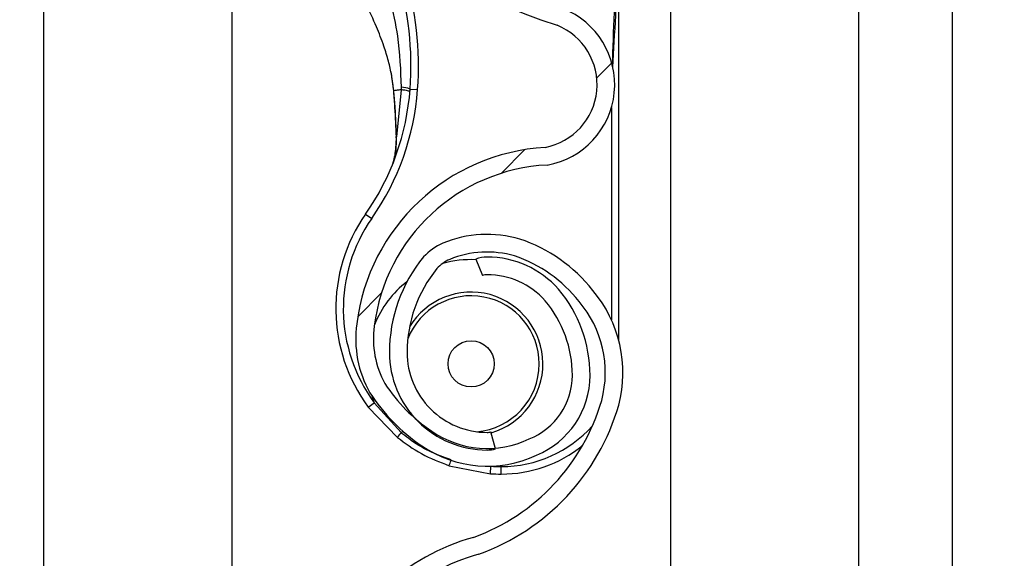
# Model space of a CAD drawing. Header units: inches. Extents: x 170 to 284, y 215 to 248.
# Tile 826 of 1056: x 235.429 to 235.5635, y 223.74 to 223.8136. Entities that reach past the tile are written whole.
import ezdxf

# ---------------------------------------------------------------- set-up
doc = ezdxf.new("R2010")
doc.units = ezdxf.units.IN
doc.header["$LTSCALE"] = 0.25
doc.header["$MEASUREMENT"] = 0
doc.layers.add('ANNOTATIONS', color=1, linetype='Continuous')
doc.layers.add('RH TOP OF HOOD', color=7, linetype='Continuous')
doc.styles.add('ARIAL', font='arial.ttf', dxfattribs={"height": 0.09375})
doc.dimstyles.new('STANDARD$0', dxfattribs={"dimtxt": 0.09375, "dimasz": 0.09375, "dimexe": 0.03125, "dimexo": 0.046875, "dimgap": 0.09, "dimtad": 0, "dimtih": 1, "dimtoh": 1, "dimdec": 4, "dimzin": 0, "dimdsep": 46, "dimtxsty": 'ARIAL', "dimcen": 0.09, "dimadec": 0, "dimazin": 0, "dimtfac": 1, "dimtdec": 4, "dimtofl": 0, "dimtmove": 0, "dimatfit": 1, "dimfxl": 1, "dimtolj": 1, "dimtzin": 0, "dimarcsym": 0})
pattern_1 = [(45, (225.4196035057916, 218.4993357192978), (-0.03026527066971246, 0.03026527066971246), [])]

# ---------------------------------------------------------------- blocks, each defined once
blk = doc.blocks.new('*D112')
at = {"layer": 'ANNOTATIONS', "color": 0, "lineweight": -2, "transparency": 16777216}
for p, q in [((235.475871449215, 224.1544254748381), (236.9163148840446, 224.1544254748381)), ((236.8850648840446, 224.0606754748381), (236.8850648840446, 222.3404997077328)), ((236.8850648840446, 220.1854637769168), (236.8850648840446, 221.9056395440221)), ((236.1545398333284, 220.0917137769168), (236.9163148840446, 220.0917137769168))]:
    blk.add_line(p, q, dxfattribs=at)
at = {"layer": 'ANNOTATIONS', "color": 0, "transparency": 16777216}
for points in [[(236.8694398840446, 224.0606754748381), (236.9006898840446, 224.0606754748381), (236.8850648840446, 224.1544254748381)], [(236.8694398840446, 220.1854637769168), (236.9006898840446, 220.1854637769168), (236.8850648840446, 220.0917137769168)]]:
    blk.add_solid(points, dxfattribs=at)
at = {"layer": 'defpoints', "color": 0, "transparency": 16777216}
for p in [(235.428996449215, 224.1544254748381), (236.1076648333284, 220.0917137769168), (236.8850648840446, 220.0917137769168)]:
    blk.add_point(p, dxfattribs=at)
at = {"layer": 'ANNOTATIONS', "color": 0, "transparency": 16777216, "insert": (236.8850648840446, 222.1230696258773), "char_height": 0.09375, "attachment_point": 5, "style": 'ARIAL'}
blk.add_mtext('\\A1;OPENING\\PHEIGHT', dxfattribs=at)

msp = doc.modelspace()

# ---------------------------------------------------------------- hatches: boundary and pattern name
at = {"layer": 'RH TOP OF HOOD'}
h = msp.add_hatch(dxfattribs=at)
h.set_pattern_fill('ANSI31', color=256, scale=0.34241245, angle=2.8e-322, style=0)
h.set_pattern_definition(pattern_1)
edge = h.paths.add_edge_path(flags=0)
edge.add_arc((235.4928707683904, 223.7770340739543), 0.001712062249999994, 450.0000000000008, 472.2104203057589)
edge.add_line((235.4922235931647, 223.7786191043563), (235.4913110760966, 223.780853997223))
edge.add_arc((235.4928707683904, 223.7770340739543), 0.004126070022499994, 450, 472.2104203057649, ccw=False)
edge.add_arc((235.4928707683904, 223.7681313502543), 0.01302879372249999, 401.47616737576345, 450, ccw=False)
edge.add_arc((235.4886248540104, 223.7649811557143), 0.01830194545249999, 359.9999999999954, 400.0613730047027, ccw=False)
edge.add_arc((235.4951649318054, 223.7649811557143), 0.01176186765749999, 292.14085769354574, 360, ccw=False)
edge.add_arc((235.4928707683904, 223.7682340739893), 0.01566536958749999, 235.25706803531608, 295.43079980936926, ccw=False)
edge.add_arc((235.4981096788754, 223.7763492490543), 0.02532140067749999, 212.8542481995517, 235.980933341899, ccw=False)
edge.add_arc((235.4899602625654, 223.7699803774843), 0.01504902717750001, 172.1557183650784, 209.3146496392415, ccw=False)
edge.add_arc((235.5023898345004, 223.7686449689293), 0.02754708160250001, 453.30850314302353, 532.9325737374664, ccw=False)
edge.add_arc((235.4991369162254, 223.8047352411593), 0.008748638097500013, 280.9586189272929, 427.9414322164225)
edge.add_arc((235.5189966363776, 223.8670885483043), 0.05672062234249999, 179.5706357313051, 253.00989973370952, ccw=False)
edge.add_arc((235.6773283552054, 223.8682869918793), 0.2150521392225, 163.4260275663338, 180.2060536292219, ccw=False)
edge.add_arc((235.4985548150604, 223.9204364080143), 0.02884824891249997, 465.1588434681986, 521.4137567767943, ccw=False)
edge.add_arc((235.4812287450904, 223.9749827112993), 0.0284373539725, 290.1205938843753, 343.7190675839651)
edge.add_arc((235.4940692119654, 223.9708052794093), 0.01494630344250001, 345.2914408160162, 400.5471921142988)
edge.add_arc((235.4906450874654, 223.9689904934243), 0.0187470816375, 397.9578745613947, 431.4396159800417)
edge.add_arc((235.4928707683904, 223.9738185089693), 0.0134739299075, 433.8775574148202, 472.2736457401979)
edge.add_arc((235.4903026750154, 223.9808379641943), 0.006011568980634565, 474.9825325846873, 495.7175736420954)
edge.add_arc((235.5000956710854, 223.9735788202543), 0.01816498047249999, 500.8992600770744, 539.9999999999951)
edge.add_arc((235.4928707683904, 223.9735788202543), 0.01094007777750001, 539.9999999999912, 630.0000000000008)
edge.add_arc((235.4928707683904, 223.9645048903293), 0.001866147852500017, 270, 285.6422464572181)
edge.add_line((235.4933739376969, 223.9627078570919), (235.4940248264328, 223.9603832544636))
edge.add_arc((235.4928707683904, 223.9645048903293), 0.004280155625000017, 269.9999999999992, 285.6422464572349, ccw=False)
edge.add_arc((235.4928707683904, 223.9735788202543), 0.01335408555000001, 179.9999999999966, 269.9999999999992, ccw=False)
edge.add_arc((235.5000956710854, 223.9735788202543), 0.020578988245, 500.6113583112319, 539.9999999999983, ccw=False)
edge.add_arc((235.4903026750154, 223.9808379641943), 0.008425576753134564, 474.5776671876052, 496.4997109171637, ccw=False)
edge.add_arc((235.4928707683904, 223.9738185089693), 0.01588793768, 433.69030225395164, 472.4705806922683, ccw=False)
edge.add_arc((235.4906450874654, 223.9689904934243), 0.02116108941, 398.1045307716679, 431.5771717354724, ccw=False)
edge.add_arc((235.4940692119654, 223.9708052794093), 0.01736031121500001, 345.18024813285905, 400.3658533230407, ccw=False)
edge.add_arc((235.4812287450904, 223.9749827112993), 0.030851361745, 289.9181572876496, 343.77953759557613, ccw=False)
edge.add_arc((235.4985548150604, 223.9204364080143), 0.02643424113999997, 464.941709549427, 521.3236131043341)
edge.add_arc((235.6773283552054, 223.8682869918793), 0.21263813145, 523.4376684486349, 540.2096895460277)
edge.add_arc((235.5189966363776, 223.8670885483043), 0.05430661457, 539.5566266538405, 613.1145348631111)
edge.add_arc((235.4991369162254, 223.8047352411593), 0.01116264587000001, 280.0610388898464, 428.5290871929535, ccw=False)
edge.add_arc((235.5023898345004, 223.7686449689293), 0.02513307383, 452.9714001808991, 532.9706577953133)
edge.add_arc((235.4899602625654, 223.7699803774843), 0.01263501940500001, 532.0830472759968, 568.9826967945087)
edge.add_arc((235.4981096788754, 223.7763492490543), 0.022907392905, 213.0443063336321, 236.0197152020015)
edge.add_arc((235.4928707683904, 223.7682340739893), 0.01325136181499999, 235.1922404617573, 295.7352497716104)
edge.add_arc((235.4951649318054, 223.7649811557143), 0.009347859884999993, 291.7225241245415, 360)
edge.add_arc((235.4886248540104, 223.7649811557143), 0.01588793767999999, 359.9999999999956, 399.9521788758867)
edge.add_arc((235.4928707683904, 223.7681313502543), 0.01061478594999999, 401.6345013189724, 450.0000000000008)
h = msp.add_hatch(dxfattribs=at)
h.set_pattern_fill('ANSI31', color=256, scale=0.34241245, angle=2.8e-322, style=0)
h.set_pattern_definition(pattern_1)
edge = h.paths.add_edge_path(flags=0)
edge.add_arc((235.4928707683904, 223.5715866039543), 0.001712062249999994, 450.0000000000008, 472.2104203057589)
edge.add_line((235.4922235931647, 223.5731716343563), (235.4913110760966, 223.575406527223))
edge.add_arc((235.4928707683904, 223.5715866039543), 0.004126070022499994, 450, 472.2104203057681, ccw=False)
edge.add_arc((235.4928707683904, 223.5626838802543), 0.01302879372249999, 401.4761673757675, 450, ccw=False)
edge.add_arc((235.4886248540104, 223.5595336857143), 0.01830194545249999, 359.9999999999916, 400.0613730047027, ccw=False)
edge.add_arc((235.4951649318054, 223.5595336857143), 0.01176186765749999, 292.1408576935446, 359.99999999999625, ccw=False)
edge.add_arc((235.4928707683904, 223.5627866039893), 0.01566536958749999, 235.25706803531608, 295.43079980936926, ccw=False)
edge.add_arc((235.4981096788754, 223.5709017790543), 0.02532140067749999, 212.8542481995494, 235.980933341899, ccw=False)
edge.add_arc((235.4899602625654, 223.5645329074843), 0.01504902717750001, 172.1557183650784, 209.3146496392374, ccw=False)
edge.add_arc((235.5023898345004, 223.5631974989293), 0.02754708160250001, 453.3085031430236, 532.9325737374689, ccw=False)
edge.add_arc((235.4991369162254, 223.5992877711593), 0.008748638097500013, 280.9586189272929, 427.9414322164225)
edge.add_arc((235.5189966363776, 223.6616410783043), 0.05672062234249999, 179.5706357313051, 253.0098997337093, ccw=False)
edge.add_arc((235.6773283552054, 223.6628395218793), 0.2150521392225, 163.4260275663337, 180.2060536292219, ccw=False)
edge.add_arc((235.4985548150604, 223.7149889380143), 0.02884824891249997, 465.1588434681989, 521.4137567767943, ccw=False)
edge.add_arc((235.4812287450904, 223.7695352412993), 0.0284373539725, 290.1205938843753, 343.7190675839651)
edge.add_arc((235.4940692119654, 223.7653578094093), 0.01494630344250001, 345.2914408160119, 400.5471921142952)
edge.add_arc((235.4906450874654, 223.7635430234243), 0.0187470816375, 397.9578745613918, 431.4396159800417)
edge.add_arc((235.4928707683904, 223.7683710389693), 0.0134739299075, 433.877557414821, 472.273645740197)
edge.add_arc((235.4903026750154, 223.7753904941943), 0.006011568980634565, 474.98253258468, 495.7175736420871)
edge.add_arc((235.5000956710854, 223.7681313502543), 0.01816498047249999, 500.8992600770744, 539.9999999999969)
edge.add_arc((235.4928707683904, 223.7681313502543), 0.01094007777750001, 539.9999999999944, 629.9999999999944)
edge.add_arc((235.4928707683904, 223.7590574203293), 0.001866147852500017, 269.9999999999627, 285.6422464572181)
edge.add_line((235.4933739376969, 223.7572603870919), (235.4940248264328, 223.7549357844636))
edge.add_arc((235.4928707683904, 223.7590574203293), 0.004280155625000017, 269.9999999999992, 285.6422464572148, ccw=False)
edge.add_arc((235.4928707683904, 223.7681313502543), 0.01335408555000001, 179.9999999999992, 269.9999999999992, ccw=False)
edge.add_arc((235.5000956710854, 223.7681313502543), 0.020578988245, 500.6113583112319, 540, ccw=False)
edge.add_arc((235.4903026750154, 223.7753904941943), 0.008425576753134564, 474.5776671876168, 496.4997109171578, ccw=False)
edge.add_arc((235.4928707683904, 223.7683710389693), 0.01588793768, 433.6903022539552, 472.47058069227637, ccw=False)
edge.add_arc((235.4906450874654, 223.7635430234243), 0.02116108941, 398.10453077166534, 431.5771717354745, ccw=False)
edge.add_arc((235.4940692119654, 223.7653578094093), 0.01736031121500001, 345.18024813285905, 400.36585332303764, ccw=False)
edge.add_arc((235.4812287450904, 223.7695352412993), 0.030851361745, 289.9181572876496, 343.7795375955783, ccw=False)
edge.add_arc((235.4985548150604, 223.7149889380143), 0.02643424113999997, 464.9417095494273, 521.3236131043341)
edge.add_arc((235.6773283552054, 223.6628395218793), 0.21263813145, 523.4376684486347, 540.2096895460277)
edge.add_arc((235.5189966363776, 223.6616410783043), 0.05430661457, 539.5566266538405, 613.1145348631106)
edge.add_arc((235.4991369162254, 223.5992877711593), 0.01116264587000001, 280.0610388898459, 428.52908719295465, ccw=False)
edge.add_arc((235.5023898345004, 223.5631974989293), 0.02513307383, 452.9714001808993, 532.970657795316)
edge.add_arc((235.4899602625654, 223.5645329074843), 0.01263501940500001, 532.0830472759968, 568.9826967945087)
edge.add_arc((235.4981096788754, 223.5709017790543), 0.022907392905, 213.0443063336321, 236.0197152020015)
edge.add_arc((235.4928707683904, 223.5627866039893), 0.01325136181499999, 235.1922404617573, 295.7352497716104)
edge.add_arc((235.4951649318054, 223.5595336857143), 0.009347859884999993, 291.7225241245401, 359.9999999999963)
edge.add_arc((235.4886248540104, 223.5595336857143), 0.01588793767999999, 359.9999999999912, 399.9521788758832)
edge.add_arc((235.4928707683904, 223.5626838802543), 0.01061478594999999, 401.6345013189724, 450.0000000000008)

# ---------------------------------------------------------------- linework, layer by layer
for p, q in [((235.5179170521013, 224.3444764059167), (235.5179170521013, 220.0917137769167)), ((235.5435979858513, 224.3444764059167), (235.5435979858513, 220.0917137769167)), ((235.5564384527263, 220.0917137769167), (235.5564384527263, 224.3444764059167)), ((235.4323139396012, 220.0917137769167), (235.4323139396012, 224.2497177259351)), ((235.4579948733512, 223.8617174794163), (235.4579948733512, 223.669343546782)), ((235.5108807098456, 223.7696883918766), (235.5108807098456, 223.8221105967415)), ((235.4797133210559, 223.8064613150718), (235.4800781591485, 223.8038822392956)), ((235.4811213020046, 223.8040261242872), (235.480471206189, 223.7975921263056)), ((235.4823430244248, 223.8041252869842), (235.4833674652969, 223.804049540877)), ((235.4801201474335, 223.8037299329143), (235.4801061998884, 223.8038972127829)), ((235.5098534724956, 223.8016111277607), (235.5098534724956, 223.7725853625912)), ((235.476262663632, 223.7870371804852), (235.4771046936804, 223.786448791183)), ((235.4913110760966, 223.780853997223), (235.4922235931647, 223.7786191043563)), ((235.4766266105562, 223.7606422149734), (235.4774520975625, 223.7612535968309)), ((235.4771110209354, 223.7621989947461), (235.4774520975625, 223.7612535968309)), ((235.4811113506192, 223.7571614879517), (235.4774520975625, 223.7612535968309)), ((235.4766266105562, 223.7606422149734), (235.4806049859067, 223.7564975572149)), ((235.4811113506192, 223.7571614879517), (235.4813350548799, 223.7573812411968)), ((235.4940248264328, 223.7549357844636), (235.4933739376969, 223.7572603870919)), ((235.4876723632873, 223.7526426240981), (235.4933109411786, 223.7515416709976)), ((235.4933109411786, 223.7515416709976), (235.4933780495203, 223.7525667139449)), ((235.4947873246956, 223.7514933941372), (235.4947873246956, 223.7525206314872))]:
    msp.add_line(p, q, dxfattribs=at)
at = {"layer": 'RH TOP OF HOOD', "flags": 128}
msp.add_lwpolyline([(235.4804376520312, 223.7975234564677), (235.4804098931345, 223.7975310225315), (235.4803908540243, 223.7975393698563), (235.4803810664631, 223.7975482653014), (235.4803808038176, 223.7975574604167), (235.4803900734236, 223.7975666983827), (235.4804086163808, 223.7975757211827), (235.4804359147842, 223.79758427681), (235.480471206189, 223.7975921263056)], dxfattribs=at)
at = {"layer": 'RH TOP OF HOOD'}
msp.add_circle((235.4906783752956, 223.7665595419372), 0.00315523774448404, dxfattribs=at)
for centre, radius, start, end in [((235.5189966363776, 223.8670885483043), 0.05672062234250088, 179.5706357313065, 253.009899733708), ((235.4393165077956, 223.8073066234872), 0.04417120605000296, 355.7713036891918, 16.94846748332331), ((235.4393165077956, 223.8073066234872), 0.04314396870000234, 355.771303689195, 16.94846748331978), ((235.4991369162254, 223.8047352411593), 0.01116264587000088, 280.0610388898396, 68.52908719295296), ((235.4991369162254, 223.8047352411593), 0.008748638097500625, 280.9586189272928, 67.94143221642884), ((235.448194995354, 223.8066501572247), 0.03424124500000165, 325.055123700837, 355.771303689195), ((235.448194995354, 223.8066501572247), 0.03526848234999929, 325.055123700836, 355.7713036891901), ((235.4810641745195, 223.8008663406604), 0.003500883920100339, 68.5743578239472, 89.04261803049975), ((235.4801298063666, 223.8035521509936), 0.0001780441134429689, 93.10983559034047, 110.0707638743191), ((235.4800831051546, 223.803749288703), 3.319259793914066e-05, 244.2889319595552, 282.2874080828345), ((235.5023898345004, 223.7686449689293), 0.02754708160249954, 93.30850314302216, 172.9325737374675), ((235.5023898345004, 223.7686449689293), 0.02513307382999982, 92.9714001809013, 172.9706577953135), ((235.4947873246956, 223.7740926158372), 0.02259922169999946, 145.0551237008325, 216.5248216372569), ((235.4947873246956, 223.7740926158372), 0.02157198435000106, 145.0551237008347, 216.5248216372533), ((235.4928707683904, 223.7683710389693), 0.01588793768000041, 73.69030225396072, 112.4705806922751), ((235.4903026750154, 223.7753904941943), 0.008425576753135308, 114.5776671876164, 136.4997109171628), ((235.4906450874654, 223.7635430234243), 0.02116108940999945, 38.10453077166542, 71.57717173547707), ((235.5000956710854, 223.7681313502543), 0.02057898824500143, 140.6113583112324, 179.9999999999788), ((235.4928707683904, 223.7683710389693), 0.01347392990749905, 73.87755741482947, 112.2736457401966), ((235.4928707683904, 223.7770340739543), 0.004126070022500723, 90, 112.2104203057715), ((235.4928707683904, 223.7681313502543), 0.01302879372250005, 41.47616737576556, 90), ((235.4906450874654, 223.7635430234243), 0.01874708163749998, 37.95787456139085, 71.4396159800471), ((235.4903026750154, 223.7753904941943), 0.006011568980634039, 114.9825325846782, 135.7175736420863), ((235.4906783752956, 223.7665595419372), 0.0142508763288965, 87.35889654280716, 105.8277214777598), ((235.5000956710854, 223.7681313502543), 0.01816498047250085, 140.8992600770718, 179.9999999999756), ((235.4928707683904, 223.7770340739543), 0.001712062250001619, 90, 112.2104203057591), ((235.4928707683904, 223.7681313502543), 0.01061478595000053, 41.6345013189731, 90), ((235.4906783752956, 223.7665595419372), 0.0142508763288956, 127.8333931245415, 157.9527497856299), ((235.4906783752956, 223.7665595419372), 0.009303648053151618, 0, 158.458825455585), ((235.4906783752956, 223.7665595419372), 0.009810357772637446, 286.1585342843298, 149.0324419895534), ((235.4886248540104, 223.7649811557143), 0.01830194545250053, 359.9999999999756, 40.0613730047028), ((235.4940692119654, 223.7653578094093), 0.01736031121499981, 345.180248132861, 40.36585332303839), ((235.4886248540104, 223.7649811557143), 0.01588793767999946, 359.9999999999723, 39.95217887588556), ((235.4940692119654, 223.7653578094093), 0.01494630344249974, 345.2914408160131, 40.54719211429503), ((235.4899602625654, 223.7699803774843), 0.01504902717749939, 172.1557183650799, 209.3146496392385), ((235.4899602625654, 223.7699803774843), 0.01263501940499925, 172.0830472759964, 208.9826967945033), ((235.4928707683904, 223.7681313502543), 0.01335408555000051, 179.9999999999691, 269.9999999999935), ((235.4928707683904, 223.7681313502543), 0.01094007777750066, 179.9999999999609, 269.9999999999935), ((235.4906783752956, 223.7665595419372), 0.009303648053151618, 274.6412271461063, 0), ((235.4951649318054, 223.7649811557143), 0.00934785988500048, 291.7225241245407, 359.9999999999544), ((235.4951649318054, 223.7649811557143), 0.01176186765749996, 292.1408576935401, 359.9999999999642), ((235.4981096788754, 223.7763492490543), 0.02290739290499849, 213.044306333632, 236.0197152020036), ((235.4981096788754, 223.7763492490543), 0.02532140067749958, 212.8542481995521, 235.9809333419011), ((235.4812287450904, 223.7695352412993), 0.02843735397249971, 290.1205938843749, 343.7190675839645), ((235.4812287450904, 223.7695352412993), 0.03085136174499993, 289.91815728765, 343.7795375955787), ((235.4877853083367, 223.7515463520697), 0.008721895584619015, 139.9244128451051, 145.4117204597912), ((235.4928707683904, 223.7682340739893), 0.01325136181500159, 235.1922404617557, 295.7352497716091), ((235.4928707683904, 223.7590574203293), 0.001866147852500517, 269.9999999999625, 285.6422464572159), ((235.4947873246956, 223.7692988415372), 0.01677821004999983, 269.9999999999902, 317.9734601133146), ((235.4928707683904, 223.7682340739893), 0.01566536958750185, 235.2570680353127, 295.4307998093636), ((235.4928707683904, 223.7590574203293), 0.004280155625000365, 269.9999999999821, 285.6422464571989), ((235.4947873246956, 223.7692988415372), 0.01780544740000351, 269.9999999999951, 308.5921886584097), ((235.4800768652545, 223.755816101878), 0.008231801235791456, 337.3243224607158, 342.6867957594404), ((235.4947873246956, 223.7740926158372), 0.02259922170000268, 266.2542590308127, 269.9999999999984), ((235.4947873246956, 223.7740926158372), 0.02157198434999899, 266.2542590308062, 269.9999999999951), ((235.4985548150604, 223.7149889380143), 0.02884824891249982, 105.1588434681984, 161.4137567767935), ((235.4985548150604, 223.7149889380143), 0.02643424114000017, 104.9417095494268, 161.3236131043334)]:
    msp.add_arc(centre, radius, start, end, dxfattribs=at)
for points, knots in [([(235.5100364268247, 223.8070896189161), (235.5101730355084, 223.8094508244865), (235.510379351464, 223.813016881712), (235.5106239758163, 223.8172342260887), (235.5107572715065, 223.8194444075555), (235.5108247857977, 223.82064487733), (235.5108516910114, 223.8213025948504), (235.5108646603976, 223.8216656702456), (235.5108712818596, 223.8218661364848), (235.5108748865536, 223.8219772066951), (235.5108770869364, 223.8220433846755), (235.5108784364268, 223.8220817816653), (235.5108793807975, 223.8221052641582), (235.5108799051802, 223.8221162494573), (235.5108802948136, 223.822121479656), (235.5108805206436, 223.8221220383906), (235.5108806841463, 223.8221187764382), (235.5108806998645, 223.8221137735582), (235.5108807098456, 223.8221105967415)], [0, 0, 0, 0, 0.4681368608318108, 0.7070129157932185, 0.8371325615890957, 0.9079072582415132, 0.9470740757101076, 0.9687898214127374, 0.9808770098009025, 0.9876679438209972, 0.9915546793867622, 0.9947708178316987, 0.9959953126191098, 0.9972287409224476, 0.9978484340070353, 0.9984730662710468, 0.9990304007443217, 1, 1, 1, 1]), ([(235.4790294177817, 223.8179348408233), (235.4790294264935, 223.8179348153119), (235.479215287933, 223.8173905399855), (235.4798887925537, 223.815231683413), (235.4808758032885, 223.8107238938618), (235.4810320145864, 223.8067012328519), (235.4811226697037, 223.8043667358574)], [0, 0, 0, 0, 5.869764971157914e-06, 0.1252288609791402, 0.4923383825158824, 1, 1, 1, 1]), ([(235.5103363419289, 223.8172044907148), (235.5102929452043, 223.8163299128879), (235.5101287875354, 223.8130216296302), (235.5100294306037, 223.8097106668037), (235.5099563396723, 223.807274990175)], [0, 0, 0, 0, 0.2643600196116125, 1, 1, 1, 1]), ([(235.4801061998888, 223.803897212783), (235.4800249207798, 223.8045917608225), (235.479864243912, 223.8059647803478), (235.4793893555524, 223.8079968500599), (235.4787046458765, 223.8102405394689), (235.4776923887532, 223.8128444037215), (235.4768279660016, 223.8146801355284), (235.4763571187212, 223.8156800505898)], [0, 0, 0, 0, 0.1627420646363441, 0.3217171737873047, 0.4905672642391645, 0.7225142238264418, 0.9999999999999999, 0.9999999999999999, 0.9999999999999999, 0.9999999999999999]), ([(235.4811213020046, 223.8040261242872), (235.4810668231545, 223.8040199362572), (235.480814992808, 223.8039913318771), (235.4804502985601, 223.8039466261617), (235.4802100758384, 223.8039121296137), (235.4801061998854, 223.8038972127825)], [0, 0, 0, 0, 0.1354579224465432, 0.6261588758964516, 1, 1, 1, 1]), ([(235.4811226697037, 223.8043667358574), (235.4811224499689, 223.8042532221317), (235.4811222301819, 223.8041396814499), (235.4811213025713, 223.8040261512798), (235.4811213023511, 223.8040261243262)], [0, 0, 0, 0, 0.9997625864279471, 1, 1, 1, 1]), ([(235.4800781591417, 223.8038822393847), (235.480070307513, 223.8038825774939), (235.4800543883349, 223.8038832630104), (235.4800535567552, 223.8038864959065), (235.4800690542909, 223.8038910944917), (235.4800939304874, 223.8038951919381), (235.4801061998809, 223.8038972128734)], [0, 0, 0, 0, 0.2466091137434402, 0.5000000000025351, 0.753390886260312, 0.9999999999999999, 0.9999999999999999, 0.9999999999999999, 0.9999999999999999]), ([(235.4800901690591, 223.8037168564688), (235.4801497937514, 223.8029956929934), (235.4803211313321, 223.8009233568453), (235.4803916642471, 223.7988653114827), (235.4804376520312, 223.7975234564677)], [0, 0, 0, 0, 0.3479954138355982, 1, 1, 1, 1]), ([(235.480471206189, 223.7975921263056), (235.4804178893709, 223.7989220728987), (235.4803362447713, 223.8009586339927), (235.4801758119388, 223.8030160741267), (235.4801201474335, 223.8037299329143)], [0, 0, 0, 0, 0.6530354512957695, 1, 1, 1, 1]), ([(235.4799721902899, 223.7938958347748), (235.4800438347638, 223.7941234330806), (235.480307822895, 223.794962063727), (235.4804402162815, 223.796299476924), (235.4804646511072, 223.7973187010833), (235.480471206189, 223.7975921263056)], [0, 0, 0, 0, 0.2141804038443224, 0.7891897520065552, 1, 1, 1, 1]), ([(235.4804376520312, 223.7975234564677), (235.4804429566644, 223.7972424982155), (235.4804593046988, 223.7963766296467), (235.4803390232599, 223.795563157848), (235.4802577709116, 223.7950136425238)], [0, 0, 0, 0, 0.3244814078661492, 0.9999999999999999, 0.9999999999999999, 0.9999999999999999, 0.9999999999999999]), ([(235.4879564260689, 223.7534278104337), (235.4869478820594, 223.7537911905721), (235.4849015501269, 223.754528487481), (235.4826565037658, 223.7559129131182), (235.4814557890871, 223.7568831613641), (235.4811113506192, 223.7571614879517)], [0, 0, 0, 0, 0.4093476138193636, 0.8305647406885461, 1, 1, 1, 1]), ([(235.4806049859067, 223.7564975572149), (235.4816778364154, 223.7557088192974), (235.4838591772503, 223.7541051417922), (235.4863875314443, 223.7531354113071), (235.4876723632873, 223.7526426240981)], [0, 0, 0, 0, 0.4918307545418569, 1, 1, 1, 1])]:
    msp.add_open_spline(points, degree=3, knots=knots, dxfattribs=at)
msp.add_open_spline([(235.4823141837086, 223.803761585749), (235.4822997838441, 223.8037789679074), (235.482270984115, 223.8038137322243), (235.4820221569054, 223.8038801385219), (235.4816462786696, 223.8039522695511), (235.4812962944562, 223.8040015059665), (235.4811213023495, 223.8040261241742)], degree=3, dxfattribs=at)

# ---------------------------------------------------------------- dimensions: what is measured, and where the dimension line sits
at = {"layer": 'ANNOTATIONS'}
dim = msp.add_linear_dim(base=(236.8850648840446, 220.0917137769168), p1=(235.4289964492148, 224.154425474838), p2=(236.1076648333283, 220.0917137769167), angle=90, text='OPENING\\PHEIGHT', dimstyle='STANDARD$0', dxfattribs=at)
dim.commit()
dim.dimension.update_dxf_attribs({"geometry": '*D112', "text_midpoint": (236.8850648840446, 222.1230696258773)})

doc.saveas('drawing.dxf')
